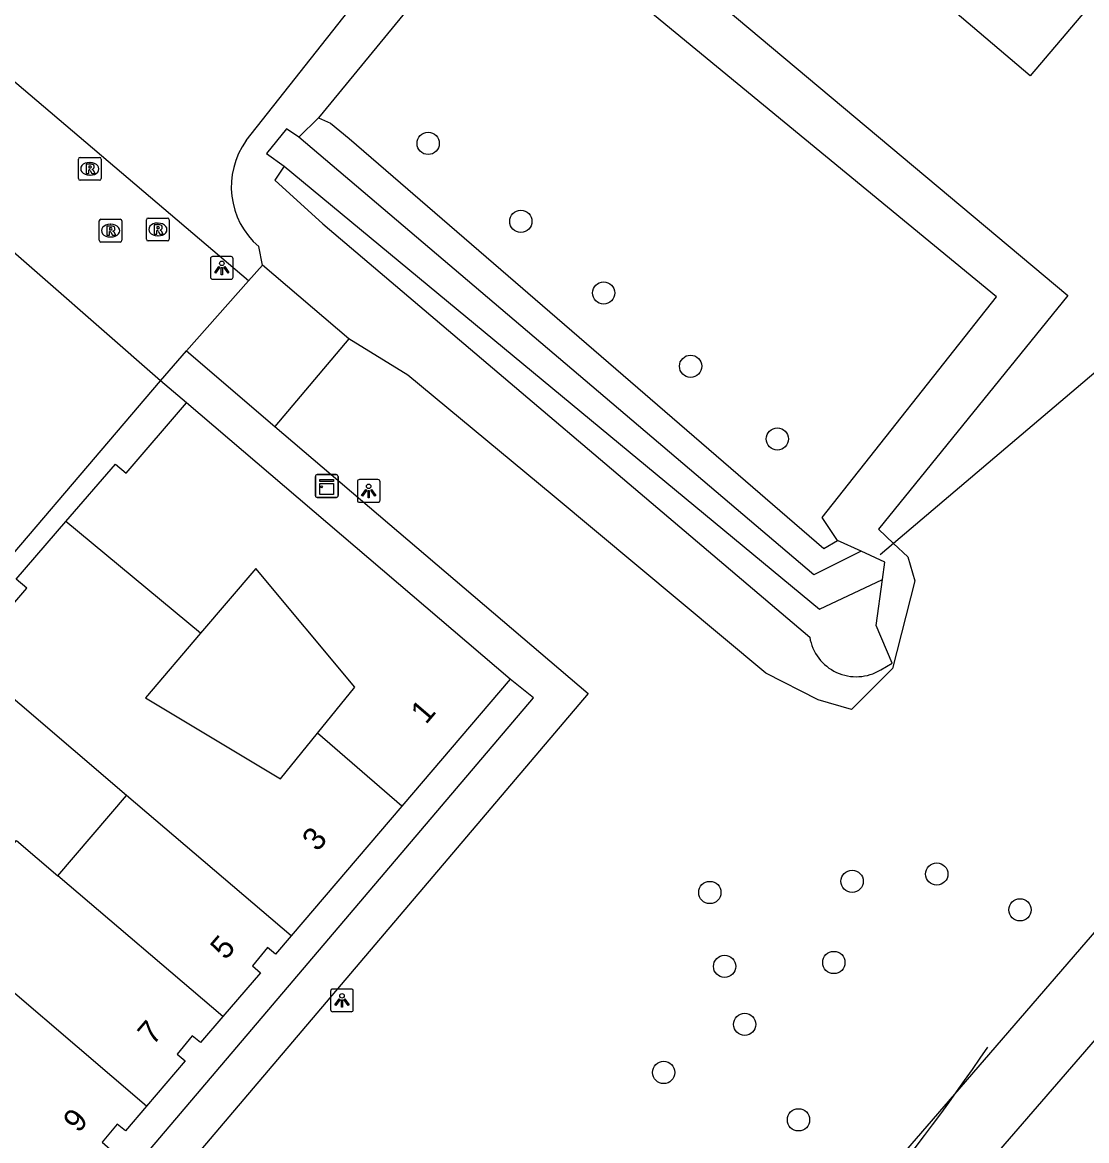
# Model space of a CAD drawing. Extents: x 156414 to 157775, y 382335 to 383765.
# Drawn here: x 157240.02 to 157286.81, y 382811.9 to 382861.07 of the extents above; entities that cross this region are included whole.
import ezdxf

# ---------------------------------------------------------------- set-up
doc = ezdxf.new("R2010")
doc.units = 0
for name, color, linetype in [('IMGEO_Berm_groen', 7, 'Continuous'), ('IMGEO_Boom', 7, 'Continuous'), ('IMGEO_Duiker', 7, 'Continuous'), ('IMGEO_Groenvoorziening', 7, 'Continuous'), ('IMGEO_Kast', 7, 'Continuous'), ('IMGEO_Lichtpunt', 7, 'Continuous'), ('IMGEO_Muur', 7, 'Continuous'), ('IMGEO_OVBaan_gesloten', 7, 'Continuous'), ('IMGEO_Pand', 7, 'Continuous'), ('IMGEO_Pand_nummerreeks', 7, 'Continuous'), ('IMGEO_Parkeervlak_open', 7, 'Continuous'), ('IMGEO_Rijbaan_lokaal_open', 7, 'Continuous'), ('IMGEO_Rioolput', 7, 'Continuous'), ('IMGEO_Voetpad_open', 7, 'Continuous'), ('IMGEO_Waterloop', 7, 'Continuous')]:
    doc.layers.add(name, color=color, linetype=linetype)

msp = doc.modelspace()

# ---------------------------------------------------------------- linework, layer by layer
at = {"layer": 'IMGEO_Berm_groen'}
msp.add_lwpolyline([(157268.668, 382799.647), (157281.013, 382813.937), (157320.879, 382860.082), (157349.359, 382893.079)], dxfattribs=at)
at = {"layer": 'IMGEO_Boom'}
for centre in [(157257.86, 382855.751), (157261.934, 382852.322), (157265.573, 382849.177), (157269.397, 382845.953), (157273.213, 382842.755), (157280.222, 382823.622), (157276.5, 382823.302), (157270.243, 382822.812), (157283.881, 382822.049), (157275.695, 382819.731), (157270.892, 382819.561), (157271.776, 382817.011), (157268.218, 382814.897), (157274.142, 382812.813)]:
    msp.add_circle(centre, 0.489, dxfattribs=at)
at = {"layer": 'IMGEO_Duiker'}
msp.add_lwpolyline([(157296.134, 382853.285), (157294.963, 382852.29), (157278.326, 382838.158), (157277.733, 382837.654)], dxfattribs=at)
at = {"layer": 'IMGEO_Groenvoorziening'}
for points in [[(157249.863, 382855.88), (157261.01, 382870.016)], [(157261.01, 382870.016), (157285.99, 382849.057), (157277.665, 382838.783), (157278.326, 382838.158), (157278.952, 382837.565), (157279.255, 382836.519), (157278.273, 382832.666), (157276.469, 382830.864), (157275, 382831.282), (157272.703, 382832.453), (157263.316, 382840.292), (157256.97, 382845.563), (157254.367, 382847.162)], [(157275.859, 382838.295), (157275.179, 382839.304), (157282.848, 382849.012), (157261.205, 382866.828), (157253.044, 382856.881)], [(157253.044, 382856.881), (157252.17, 382856.031)], [(157253.044, 382856.881), (157253.564, 382856.636), (157254.381, 382855.965), (157275.259, 382837.938), (157275.859, 382838.295)], [(157251.529, 382854.752), (157251.125, 382854.138), (157253.23, 382852.222), (157274.637, 382834.039)], [(157250.576, 382850.404), (157250.414, 382851.213)], [(157276.896, 382837.817), (157275.859, 382838.295)], [(157277.756, 382832.602), (157278.263, 382832.893), (157277.55, 382834.551), (157277.83, 382836.57)]]:
    msp.add_lwpolyline(points, dxfattribs=at)
for centre, radius, start, end in [((157252.678, 382853.846), 3.473, 144.156, 229.3107), ((157276.681, 382834.371), 2.071, 189.2392, 301.2874)]:
    msp.add_arc(centre, radius, start, end, dxfattribs=at)
at = {"layer": 'IMGEO_Kast'}
for p, q in [((157252.901, 382840.26), (157252.901, 382841.101)), ((157252.901, 382841.101), (157252.901, 382840.26)), ((157252.976, 382841.185), (157253.817, 382841.185)), ((157253.817, 382841.185), (157252.976, 382841.185)), ((157253.901, 382841.11), (157253.901, 382840.269)), ((157253.901, 382840.269), (157253.901, 382841.11)), ((157253.826, 382840.185), (157252.985, 382840.185)), ((157252.985, 382840.185), (157253.826, 382840.185))]:
    msp.add_line(p, q, dxfattribs=at)
for points in [[(157253.096, 382840.975), (157253.696, 382840.975), (157253.696, 382840.89), (157253.096, 382840.89), (157253.096, 382840.975)], [(157253.096, 382840.8), (157253.696, 382840.8), (157253.696, 382840.311), (157253.096, 382840.311), (157253.096, 382840.8)]]:
    msp.add_lwpolyline(points, dxfattribs=at)
msp.add_circle((157253.18, 382840.649), 0.0377, dxfattribs=at)
for centre, start, end in [((157252.979, 382841.107), 92.4484, 184.2845), ((157252.979, 382841.107), 92.4484, 184.2845), ((157253.823, 382841.107), 2.4484, 94.2845), ((157253.823, 382841.107), 2.4484, 94.2845), ((157252.979, 382840.263), 182.4484, 274.2845), ((157252.979, 382840.263), 182.4484, 274.2845), ((157253.823, 382840.263), 272.4484, 4.2845), ((157253.823, 382840.263), 272.4484, 4.2845)]:
    msp.add_arc(centre, 0.0779, start, end, dxfattribs=at)
at = {"layer": 'IMGEO_Lichtpunt'}
for p, q in [((157248.29, 382850.678), (157248.29, 382849.871)), ((157248.29, 382850.678), (157248.29, 382849.871)), ((157249.192, 382850.773), (157248.384, 382850.773)), ((157249.192, 382850.773), (157248.384, 382850.773)), ((157249.286, 382849.871), (157249.286, 382850.678)), ((157249.286, 382849.871), (157249.286, 382850.678)), ((157248.384, 382849.777), (157249.192, 382849.777)), ((157248.384, 382849.777), (157249.192, 382849.777)), ((157254.748, 382840.871), (157254.748, 382840.064)), ((157254.748, 382840.871), (157254.748, 382840.064)), ((157255.65, 382840.966), (157254.842, 382840.966)), ((157255.65, 382840.966), (157254.842, 382840.966)), ((157255.744, 382840.064), (157255.744, 382840.871)), ((157255.744, 382840.064), (157255.744, 382840.871)), ((157254.842, 382839.97), (157255.65, 382839.97)), ((157254.842, 382839.97), (157255.65, 382839.97)), ((157253.572, 382818.471), (157253.572, 382817.664)), ((157253.572, 382818.471), (157253.572, 382817.664)), ((157254.474, 382818.566), (157253.666, 382818.566)), ((157254.474, 382818.566), (157253.666, 382818.566)), ((157254.568, 382817.664), (157254.568, 382818.471)), ((157254.568, 382817.664), (157254.568, 382818.471)), ((157253.666, 382817.57), (157254.474, 382817.57)), ((157253.666, 382817.57), (157254.474, 382817.57))]:
    msp.add_line(p, q, dxfattribs=at)
for points in [[(157248.664, 382850.342), (157248.703, 382850.314), (157248.515, 382850.052), (157248.477, 382850.079), (157248.664, 382850.342)], [(157248.766, 382850.294), (157248.813, 382850.294), (157248.813, 382849.972), (157248.766, 382849.972), (157248.766, 382850.294)], [(157248.876, 382850.314), (157248.914, 382850.341), (157249.101, 382850.079), (157249.062, 382850.051), (157248.876, 382850.314)], [(157255.122, 382840.535), (157255.161, 382840.507), (157254.973, 382840.245), (157254.935, 382840.272), (157255.122, 382840.535)], [(157255.224, 382840.487), (157255.271, 382840.487), (157255.271, 382840.165), (157255.224, 382840.165), (157255.224, 382840.487)], [(157255.334, 382840.507), (157255.372, 382840.534), (157255.559, 382840.272), (157255.52, 382840.244), (157255.334, 382840.507)], [(157253.946, 382818.135), (157253.985, 382818.107), (157253.797, 382817.845), (157253.759, 382817.872), (157253.946, 382818.135)], [(157254.158, 382818.107), (157254.196, 382818.134), (157254.383, 382817.872), (157254.344, 382817.844), (157254.158, 382818.107)], [(157254.048, 382818.087), (157254.095, 382818.087), (157254.095, 382817.765), (157254.048, 382817.765), (157254.048, 382818.087)]]:
    msp.add_lwpolyline(points, dxfattribs=at)
for centre in [(157248.789, 382850.476), (157255.247, 382840.669), (157254.071, 382818.269)]:
    msp.add_circle(centre, 0.0994, dxfattribs=at)
for centre, start, end in [((157248.384, 382850.678), 90, 180), ((157248.384, 382850.678), 90, 180), ((157249.192, 382850.678), 0, 90), ((157249.192, 382850.678), 0, 90), ((157248.384, 382849.871), 180, 270), ((157248.384, 382849.871), 180, 270), ((157249.192, 382849.871), 270, 0), ((157249.192, 382849.871), 270, 360), ((157254.842, 382840.871), 90, 180), ((157254.842, 382840.871), 90, 180), ((157255.65, 382840.871), 0, 90), ((157255.65, 382840.871), 0, 90), ((157254.842, 382840.064), 180, 270), ((157254.842, 382840.064), 180, 270), ((157255.65, 382840.064), 270, 0), ((157255.65, 382840.064), 270, 360), ((157253.666, 382818.471), 90, 180), ((157253.666, 382818.471), 90, 180), ((157254.474, 382818.471), 0, 90), ((157254.474, 382818.471), 0, 90), ((157253.666, 382817.664), 180, 270), ((157253.666, 382817.664), 180, 270), ((157254.474, 382817.664), 270, 0), ((157254.474, 382817.664), 270, 360)]:
    msp.add_arc(centre, 0.0946, start, end, dxfattribs=at)
at = {"layer": 'IMGEO_Muur'}
msp.add_arc((157190.695, 382878.709), 111.144, 305.9348, 325.66126, dxfattribs=at)
at = {"layer": 'IMGEO_OVBaan_gesloten'}
msp.add_lwpolyline([(157343.207, 382881.091), (157268.58, 382794.835), (157268.271, 382795.128)], dxfattribs=at)
at = {"layer": 'IMGEO_Pand'}
for points in [[(157241.935, 382839.118), (157244.118, 382841.649), (157244.577, 382841.254), (157247.231, 382844.338)], [(157261.461, 382832.196), (157247.231, 382844.338)], [(157244.6, 382827.074), (157237.541, 382833.099), (157240.21, 382836.192), (157239.752, 382836.587), (157241.935, 382839.118)], [(157247.856, 382834.211), (157241.935, 382839.118)], [(157253, 382829.82), (157254.632, 382831.836), (157250.277, 382837.054), (157247.856, 382834.211)], [(157247.856, 382834.211), (157245.436, 382831.369), (157251.369, 382827.804), (157253, 382829.82)], [(157261.461, 382832.196), (157256.697, 382826.606)], [(157256.697, 382826.606), (157253, 382829.82)], [(157241.581, 382823.537), (157244.6, 382827.074)], [(157251.834, 382820.899), (157244.6, 382827.074)], [(157256.697, 382826.606), (157251.834, 382820.899)], [(157236.416, 382821.156), (157239.758, 382825.093), (157241.581, 382823.537)], [(157248.829, 382817.351), (157241.581, 382823.537)], [(157245.483, 382813.417), (157236.416, 382821.156)], [(157251.834, 382820.899), (157251.149, 382820.095), (157250.797, 382820.389), (157250.134, 382819.582), (157250.483, 382819.283), (157248.829, 382817.351)], [(157248.829, 382817.351), (157247.849, 382816.207), (157247.486, 382816.503), (157246.822, 382815.708), (157247.178, 382815.405), (157245.483, 382813.417)], [(157245.483, 382813.417), (157244.552, 382812.326), (157244.191, 382812.626), (157243.523, 382811.828), (157243.879, 382811.523), (157242.138, 382809.483)]]:
    msp.add_lwpolyline(points, dxfattribs=at)
at = {"layer": 'IMGEO_Parkeervlak_open'}
for points in [[(157249.961, 382849.711), (157250.576, 382850.404)], [(157254.367, 382847.162), (157250.576, 382850.404)], [(157254.367, 382847.162), (157251.115, 382843.306)]]:
    msp.add_lwpolyline(points, dxfattribs=at)
at = {"layer": 'IMGEO_Rijbaan_lokaal_open'}
for points in [[(157249.961, 382849.711), (157223.592, 382872.129)], [(157246.097, 382845.305), (157238.417, 382852.03)], [(157247.234, 382846.636), (157249.961, 382849.711)], [(157246.097, 382845.305), (157247.234, 382846.636)], [(157209.996, 382802.926), (157236.736, 382834.344), (157246.097, 382845.305)]]:
    msp.add_lwpolyline(points, dxfattribs=at)
at = {"layer": 'IMGEO_Rioolput'}
for p, q in [((157242.483, 382854.208), (157242.483, 382855.06)), ((157242.558, 382855.134), (157243.41, 382855.134)), ((157243.484, 382855.06), (157243.484, 382854.208)), ((157242.971, 382854.914), (157242.996, 382854.914)), ((157243.41, 382854.134), (157242.558, 382854.134)), ((157242.994, 382854.354), (157242.969, 382854.354)), ((157243.395, 382851.49), (157243.395, 382852.342)), ((157243.47, 382852.416), (157244.322, 382852.416)), ((157243.883, 382852.196), (157243.908, 382852.196)), ((157244.396, 382852.342), (157244.396, 382851.49)), ((157245.475, 382851.541), (157245.475, 382852.393)), ((157245.55, 382852.467), (157246.402, 382852.467)), ((157245.963, 382852.247), (157245.988, 382852.247)), ((157246.476, 382852.393), (157246.476, 382851.541)), ((157243.906, 382851.636), (157243.881, 382851.636)), ((157245.986, 382851.687), (157245.961, 382851.687)), ((157244.322, 382851.416), (157243.47, 382851.416)), ((157246.402, 382851.467), (157245.55, 382851.467))]:
    msp.add_line(p, q, dxfattribs=at)
for points in [[(157242.483, 382854.208), (157242.483, 382855.06)], [(157242.558, 382855.134), (157243.41, 382855.134)], [(157243.484, 382855.06), (157243.484, 382854.208)], [(157243.072, 382854.832), (157242.82, 382854.834), (157242.82, 382854.434)], [(157242.82, 382854.434), (157242.944, 382854.434), (157242.944, 382854.596), (157242.955, 382854.596)], [(157242.998, 382854.753), (157242.944, 382854.753), (157242.944, 382854.672)], [(157242.944, 382854.672), (157242.996, 382854.672)], [(157243.002, 382854.567), (157243.073, 382854.434), (157243.213, 382854.434), (157243.148, 382854.56)], [(157243.41, 382854.134), (157242.558, 382854.134)], [(157243.395, 382851.49), (157243.395, 382852.342)], [(157243.47, 382852.416), (157244.322, 382852.416)], [(157243.984, 382852.114), (157243.732, 382852.116), (157243.732, 382851.716)], [(157244.396, 382852.342), (157244.396, 382851.49)], [(157245.475, 382851.541), (157245.475, 382852.393)], [(157245.55, 382852.467), (157246.402, 382852.467)], [(157246.064, 382852.165), (157245.812, 382852.167), (157245.812, 382851.767)], [(157245.99, 382852.086), (157245.936, 382852.086), (157245.936, 382852.005)], [(157246.476, 382852.393), (157246.476, 382851.541)], [(157243.732, 382851.716), (157243.856, 382851.716), (157243.856, 382851.878), (157243.867, 382851.878)], [(157243.91, 382852.035), (157243.856, 382852.035), (157243.856, 382851.954)], [(157243.856, 382851.954), (157243.908, 382851.954)], [(157243.914, 382851.849), (157243.985, 382851.716), (157244.125, 382851.716), (157244.06, 382851.842)], [(157245.812, 382851.767), (157245.936, 382851.767), (157245.936, 382851.929), (157245.947, 382851.929)], [(157245.936, 382852.005), (157245.988, 382852.005)], [(157245.994, 382851.9), (157246.065, 382851.767), (157246.205, 382851.767), (157246.14, 382851.893)], [(157244.322, 382851.416), (157243.47, 382851.416)], [(157246.402, 382851.467), (157245.55, 382851.467)]]:
    msp.add_lwpolyline(points, dxfattribs=at)
for centre, radius, start, end in [((157242.56, 382855.058), 0.0765, 91.552, 178.448), ((157242.56, 382855.058), 0.0765, 91.552, 178.448), ((157243.408, 382855.058), 0.0765, 1.552, 88.448), ((157243.408, 382855.058), 0.0765, 1.552, 88.448), ((157242.954, 382854.543), 0.0533, 26.0293, 88.6989), ((157242.98, 382854.861), 0.19, 274.7715, 282.9687), ((157243.004, 382854.657), 0.0964, 77.0061, 93.1865), ((157243.018, 382854.714), 0.0378, 276.6634, 79.6772), ((157243.071, 382854.722), 0.109, 350.3612, 89.416), ((157243.069, 382854.722), 0.112, 277.5842, 350.9817), ((157243.053, 382854.507), 0.108, 29.5134, 73.7905), ((157242.56, 382854.21), 0.0765, 181.552, 268.448), ((157242.56, 382854.21), 0.0765, 181.552, 268.448), ((157243.408, 382854.21), 0.0765, 271.552, 358.448), ((157243.408, 382854.21), 0.0765, 271.552, 358.448), ((157243.472, 382852.34), 0.0765, 91.552, 178.448), ((157243.472, 382852.34), 0.0765, 91.552, 178.448), ((157243.983, 382852.004), 0.109, 350.3612, 89.416), ((157244.32, 382852.34), 0.0765, 1.552, 88.448), ((157244.32, 382852.34), 0.0765, 1.552, 88.448), ((157245.552, 382852.391), 0.0765, 91.552, 178.448), ((157245.552, 382852.391), 0.0765, 91.552, 178.448), ((157245.996, 382851.99), 0.0964, 77.0061, 93.1865), ((157246.01, 382852.047), 0.0378, 276.6634, 79.6772), ((157246.063, 382852.055), 0.109, 350.3612, 89.416), ((157246.4, 382852.391), 0.0765, 1.552, 88.448), ((157246.4, 382852.391), 0.0765, 1.552, 88.448), ((157243.866, 382851.825), 0.0533, 26.0293, 88.6989), ((157243.892, 382852.143), 0.19, 274.7715, 282.9687), ((157243.916, 382851.939), 0.0964, 77.0061, 93.1865), ((157243.93, 382851.996), 0.0378, 276.6634, 79.6772), ((157243.981, 382852.004), 0.112, 277.5842, 350.9817), ((157243.965, 382851.789), 0.108, 29.5134, 73.7905), ((157245.946, 382851.876), 0.0533, 26.0293, 88.6989), ((157245.972, 382852.194), 0.19, 274.7715, 282.9687), ((157246.061, 382852.055), 0.112, 277.5842, 350.9817), ((157246.045, 382851.84), 0.108, 29.5134, 73.7905), ((157243.472, 382851.492), 0.0765, 181.552, 268.448), ((157243.472, 382851.492), 0.0765, 181.552, 268.448), ((157244.32, 382851.492), 0.0765, 271.552, 358.448), ((157244.32, 382851.492), 0.0765, 271.552, 358.448), ((157245.552, 382851.543), 0.0765, 181.552, 268.448), ((157245.552, 382851.543), 0.0765, 181.552, 268.448), ((157246.4, 382851.543), 0.0765, 271.552, 358.448), ((157246.4, 382851.543), 0.0765, 271.552, 358.448)]:
    msp.add_arc(centre, radius, start, end, dxfattribs=at)
for centre, major_axis, ratio, start_param, end_param in [((157242.97, 382854.634), (-0.387, 0.002), 0.722429, 4.712389, 7.853982), ((157242.995, 382854.634), (-0.39, 0.002), 0.717154, 1.570796, 4.712389), ((157243.882, 382851.916), (-0.387, 0.002), 0.722429, 4.712389, 7.853982), ((157243.907, 382851.916), (-0.39, 0.002), 0.717154, 1.570796, 4.712389), ((157245.962, 382851.967), (-0.387, 0.002), 0.722429, 4.712389, 7.853982), ((157245.987, 382851.967), (-0.39, 0.002), 0.717154, 1.570796, 4.712389)]:
    msp.add_ellipse(centre, major_axis=major_axis, ratio=ratio, start_param=start_param, end_param=end_param, dxfattribs=at)
at = {"layer": 'IMGEO_Voetpad_open'}
for points in [[(157315.93, 382895.952), (157284.331, 382858.721), (157268.246, 382872.397)], [(157247.234, 382846.636), (157251.115, 382843.306)], [(157247.231, 382844.338), (157246.097, 382845.305)], [(157251.115, 382843.306), (157264.899, 382831.558), (157226.7, 382786.573), (157212.817, 382798.361)], [(157225.443, 382789.85), (157226.481, 382788.977), (157262.498, 382831.373), (157261.461, 382832.196)]]:
    msp.add_lwpolyline(points, dxfattribs=at)
at = {"layer": 'IMGEO_Waterloop'}
for points in [[(157252.17, 382856.031), (157251.631, 382856.39), (157250.757, 382855.315), (157251.529, 382854.752)], [(157276.896, 382837.817), (157274.823, 382836.785), (157252.17, 382856.031)], [(157251.529, 382854.752), (157275.064, 382835.265), (157277.83, 382836.57)], [(157277.83, 382836.57), (157277.937, 382837.338), (157276.896, 382837.817)]]:
    msp.add_lwpolyline(points, dxfattribs=at)

# ---------------------------------------------------------------- texts
at = {"layer": 'IMGEO_Pand_nummerreeks'}
for s, rotation, p in [('1', 49.3603, (157257.763, 382830.171)), ('3', 49.366, (157252.989, 382824.57)), ('5', 49.2343, (157248.954, 382819.805)), ('7', 49.3489, (157245.76, 382816.055)), ('9', 49.3259, (157242.482, 382812.198))]:
    msp.add_text(s, height=1, rotation=rotation, dxfattribs=at).set_placement(p)

doc.saveas('drawing.dxf')
